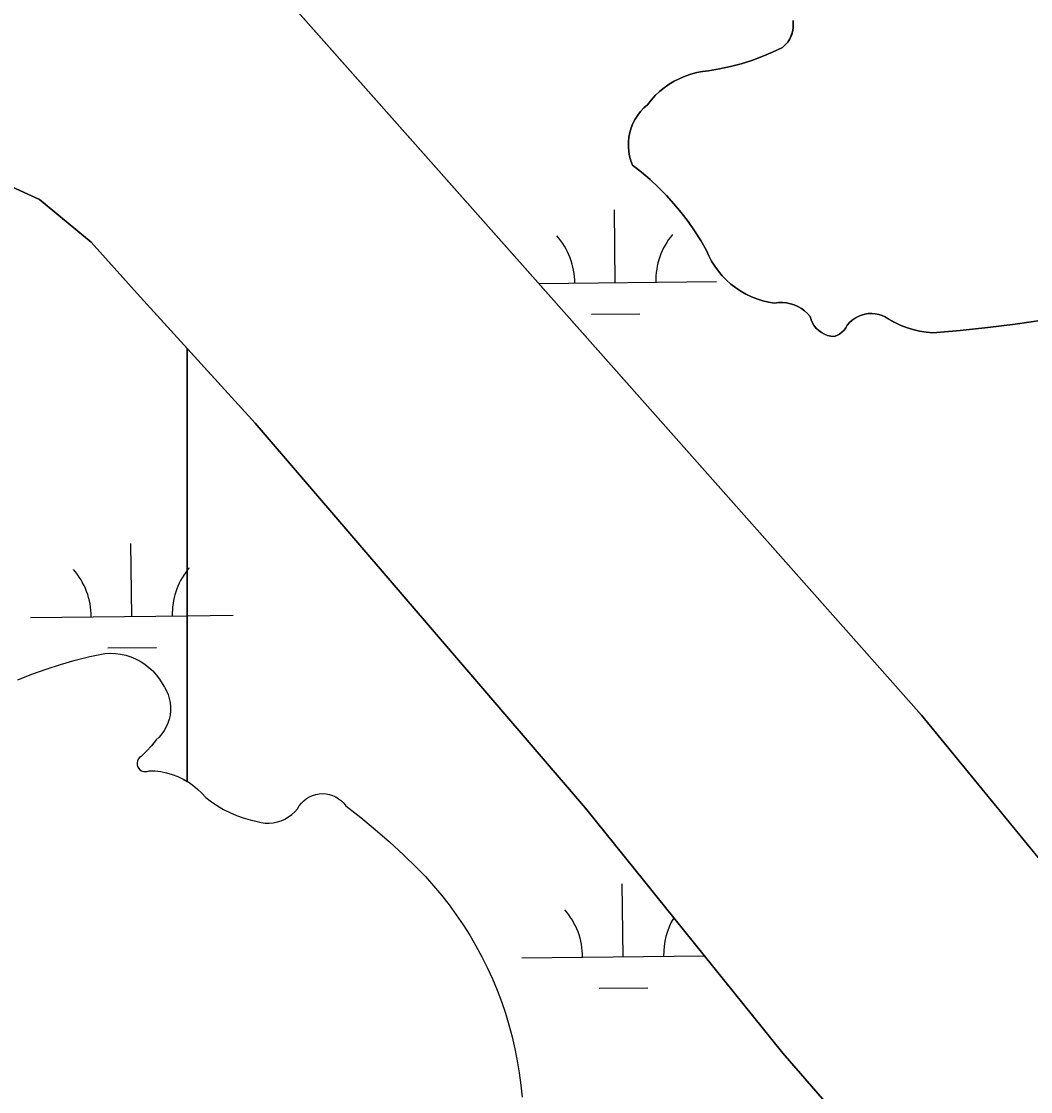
# Model space of a CAD drawing. Extents: x 3684037 to 3722149, y 433263 to 459021.
# Drawn here: x 3712712 to 3713210, y 455976 to 456504 of the extents above; entities that cross this region are included whole.
import ezdxf

# ---------------------------------------------------------------- set-up
doc = ezdxf.new("R2010")
doc.units = 0
doc.layers.add('V-TOPO-SHOR', color=7, linetype='Continuous')
doc.layers.add('V-WETL-SWMP', color=7, linetype='Continuous')

msp = doc.modelspace()

# ---------------------------------------------------------------- linework, layer by layer
at = {"layer": 'V-TOPO-SHOR'}
msp.add_line((3712701.13, 456425.28), (3712720.52, 456416.35), dxfattribs=at)
for points in [[(3712838.24, 456519.74), (3712841.34, 456516.45), (3713155.6, 456161.86), (3713291.2, 455996.29), (3713307.2, 455984.21), (3713317.37, 455982.39), (3713327.56, 455982.27), (3713337.77, 455983.84), (3713346.31, 455987.14), (3713353.14, 455990.45), (3713359.15, 455995.48), (3713422.83, 456064.36), (3713526.07, 456173.54), (3713666.97, 456306.05), (3713812.09, 456436.81), (3713898.07, 456523.26), (3714067.15, 456668.17), (3714214.94, 456809.09), (3714388.33, 456959.89)], [(3713100.8, 456358.52), (3713099.49, 456360.02), (3713098.03, 456361.35), (3713096.44, 456362.53), (3713094.72, 456363.52), (3713092.91, 456364.31), (3713091.02, 456364.91), (3713089.07, 456365.29), (3713087.1, 456365.46), (3713085.12, 456365.42), (3713083.15, 456365.15), (3713080.22, 456365.64), (3713077.33, 456366.33), (3713074.5, 456367.23), (3713071.73, 456368.32), (3713069.05, 456369.61), (3713066.47, 456371.08), (3713064, 456372.73), (3713061.65, 456374.55), (3713059.43, 456376.54), (3713057.37, 456378.67), (3713055.45, 456380.95), (3713053.71, 456383.36), (3713052.14, 456385.88), (3713050.75, 456388.51), (3713049.55, 456391.23), (3713046.74, 456396.08), (3713043.73, 456400.8), (3713040.52, 456405.4), (3713037.12, 456409.85), (3713033.54, 456414.16), (3713029.78, 456418.32), (3713025.84, 456422.3), (3713021.74, 456426.12), (3713017.48, 456429.77), (3713013.08, 456433.23), (3713012.25, 456435.43), (3713011.63, 456437.71), (3713011.22, 456440.03), (3713011.03, 456442.38), (3713011.06, 456444.74), (3713011.31, 456447.08), (3713011.77, 456449.39), (3713012.44, 456451.66), (3713013.31, 456453.84), (3713014.39, 456455.94), (3713015.65, 456457.93), (3713017.1, 456459.79), (3713018.7, 456461.52), (3713020.46, 456463.08), (3713022.31, 456465.41), (3713024.31, 456467.59), (3713026.46, 456469.62), (3713028.76, 456471.5), (3713031.18, 456473.21), (3713033.72, 456474.74), (3713036.36, 456476.08), (3713039.09, 456477.24), (3713041.89, 456478.19), (3713044.76, 456478.95), (3713047.67, 456479.49), (3713050.61, 456479.84), (3713056.02, 456480.76), (3713061.39, 456481.92), (3713066.69, 456483.33), (3713071.93, 456484.98), (3713077.09, 456486.86), (3713082.15, 456488.97), (3713087.12, 456491.31), (3713088.48, 456492.6), (3713089.67, 456494.04), (3713090.67, 456495.63), (3713091.45, 456497.33), (3713092.02, 456499.12), (3713092.34, 456500.96), (3713092.43, 456502.84), (3713092.28, 456504.7)], [(3712720.52, 456416.35), (3712746.02, 456395.28), (3712768.65, 456369.95), (3712826.91, 456305.97), (3712989.83, 456115.87), (3713087.33, 455994.93), (3713124.19, 455952.44), (3713169.07, 455905.18), (3713178.71, 455895.3), (3713185, 455889.57), (3713189.76, 455885.27), (3713194.8, 455881.11), (3713199.42, 455877.24), (3713203.89, 455872.52), (3713206.25, 455868.95), (3713208.03, 455863.84), (3713209.24, 455859.02), (3713208.91, 455854.49), (3713207.72, 455850.41), (3713206.41, 455846.89), (3713204.62, 455843.92)], [(3713215.37, 456356.84), (3713201.89, 456354.82), (3713188.36, 456353.08), (3713174.8, 456351.63), (3713161.21, 456350.46), (3713157.9, 456350.78), (3713154.63, 456351.33), (3713151.4, 456352.11), (3713148.24, 456353.12), (3713145.16, 456354.35), (3713142.17, 456355.8), (3713139.29, 456357.45), (3713137.81, 456358.35), (3713136.23, 456359.08), (3713134.58, 456359.61), (3713132.89, 456359.96), (3713131.16, 456360.1), (3713129.42, 456360.03), (3713127.71, 456359.77), (3713126.04, 456359.31), (3713124.43, 456358.65), (3713122.91, 456357.81), (3713121.5, 456356.81), (3713120.22, 456355.64), (3713119.08, 456354.33), (3713118.36, 456353.03), (3713117.46, 456351.85), (3713116.41, 456350.81), (3713115.21, 456349.93), (3713113.91, 456349.23), (3713112.51, 456348.73), (3713110.88, 456348.89), (3713109.28, 456349.27), (3713107.74, 456349.85), (3713106.3, 456350.64), (3713104.97, 456351.61), (3713103.78, 456352.74), (3713102.75, 456354.03), (3713101.9, 456355.43), (3713101.25, 456356.94), (3713100.8, 456358.52)], [(3712709.74, 456179.3), (3712716.72, 456182.04), (3712723.78, 456184.55), (3712730.92, 456186.83), (3712738.12, 456188.89), (3712745.39, 456190.71), (3712752.71, 456192.3), (3712755.31, 456192.43), (3712757.91, 456192.32), (3712760.48, 456191.98), (3712763.02, 456191.42), (3712765.5, 456190.63), (3712767.9, 456189.62), (3712770.21, 456188.42), (3712772.39, 456187), (3712774.44, 456185.4), (3712776.34, 456183.63), (3712778.08, 456181.69), (3712779.63, 456179.61), (3712781, 456177.4), (3712782.16, 456175.7), (3712783.15, 456173.9), (3712783.94, 456172.01), (3712784.54, 456170.04), (3712784.95, 456168.03), (3712785.14, 456165.99), (3712785.13, 456163.93), (3712784.91, 456161.9), (3712784.49, 456159.89), (3712783.86, 456157.93), (3712783.04, 456156.05), (3712782.04, 456154.26), (3712780.86, 456152.58), (3712779.51, 456151.03), (3712778.02, 456149.62), (3712775.72, 456146.74), (3712773.26, 456144.01)], [(3712773.26, 456144.01), (3712770.64, 456141.43), (3712769.86, 456140.86), (3712769.25, 456140.12), (3712768.83, 456139.26), (3712768.62, 456138.33), (3712768.65, 456137.36), (3712768.9, 456136.44), (3712769.37, 456135.6), (3712770.02, 456134.9), (3712770.82, 456134.37), (3712771.73, 456134.04), (3712772.68, 456133.95), (3712773.63, 456134.08), (3712774.53, 456134.43), (3712777.43, 456134.32), (3712780.32, 456133.97), (3712783.17, 456133.39), (3712785.96, 456132.58), (3712788.68, 456131.55), (3712791.31, 456130.31), (3712793.83, 456128.85), (3712796.22, 456127.21), (3712798.48, 456125.37), (3712800.58, 456123.36), (3712802.51, 456121.18), (3712805.32, 456119.05), (3712808.26, 456117.09), (3712811.31, 456115.3), (3712814.46, 456113.71), (3712817.7, 456112.3), (3712821.03, 456111.1), (3712824.41, 456110.09), (3712827.86, 456109.29), (3712829.82, 456108.82), (3712831.83, 456108.56), (3712833.85, 456108.52), (3712835.86, 456108.71), (3712837.84, 456109.11), (3712839.77, 456109.73), (3712841.62, 456110.55), (3712843.36, 456111.57), (3712844.99, 456112.77), (3712846.47, 456114.15), (3712847.8, 456115.67), (3712848.67, 456117.11), (3712849.72, 456118.44), (3712850.91, 456119.62), (3712852.24, 456120.66), (3712853.69, 456121.53), (3712855.23, 456122.21), (3712856.84, 456122.71), (3712858.5, 456123.01), (3712860.18, 456123.11), (3712861.86, 456123), (3712863.52, 456122.69), (3712865.13, 456122.18), (3712866.66, 456121.49), (3712868.1, 456120.61), (3712869.43, 456119.57), (3712870.61, 456118.37), (3712871.65, 456117.04), (3712878.97, 456111.29), (3712886.14, 456105.36), (3712893.16, 456099.25), (3712900.01, 456092.96), (3712906.7, 456086.49), (3712910.9, 456082.12), (3712914.94, 456077.61), (3712918.82, 456072.97), (3712922.55, 456068.2), (3712926.12, 456063.31), (3712929.52, 456058.3), (3712932.76, 456053.18), (3712935.82, 456047.96), (3712938.7, 456042.63), (3712941.41, 456037.21), (3712943.93, 456031.71), (3712946.26, 456026.12), (3712948.41, 456020.46), (3712950.37, 456014.73), (3712952.13, 456008.94), (3712953.7, 456003.09), (3712955.08, 455997.19), (3712956.25, 455991.25), (3712957.23, 455985.28), (3712958, 455979.27), (3712958.58, 455973.24)]]:
    msp.add_lwpolyline(points, dxfattribs=at)
at = {"layer": 'V-WETL-SWMP'}
for p, q in [((3713155.6, 456161.86), (3712841.34, 456516.45)), ((3713092.34, 456500.96), (3713092.02, 456499.12)), ((3713092.28, 456504.7), (3713092.43, 456502.84)), ((3713092.43, 456502.84), (3713092.34, 456500.96)), ((3713090.67, 456495.63), (3713089.67, 456494.04)), ((3713091.46, 456497.33), (3713090.67, 456495.63)), ((3713092.02, 456499.12), (3713091.46, 456497.33)), ((3713087.12, 456491.31), (3713082.15, 456488.97)), ((3713088.48, 456492.6), (3713087.12, 456491.31)), ((3713089.67, 456494.04), (3713088.48, 456492.6)), ((3713071.93, 456484.98), (3713066.7, 456483.33)), ((3713077.09, 456486.86), (3713071.93, 456484.98)), ((3713082.15, 456488.97), (3713077.09, 456486.86)), ((3713047.67, 456479.5), (3713044.76, 456478.95)), ((3713050.62, 456479.84), (3713047.67, 456479.5)), ((3713056.03, 456480.76), (3713050.62, 456479.84)), ((3713061.39, 456481.92), (3713056.03, 456480.76)), ((3713066.7, 456483.33), (3713061.39, 456481.92)), ((3713033.72, 456474.74), (3713031.18, 456473.21)), ((3713036.36, 456476.08), (3713033.72, 456474.74)), ((3713039.09, 456477.24), (3713036.36, 456476.08)), ((3713041.89, 456478.19), (3713039.09, 456477.24)), ((3713044.76, 456478.95), (3713041.89, 456478.19)), ((3713026.47, 456469.62), (3713024.31, 456467.59)), ((3713028.76, 456471.5), (3713026.47, 456469.62)), ((3713031.18, 456473.21), (3713028.76, 456471.5)), ((3713022.31, 456465.41), (3713020.47, 456463.09)), ((3713024.31, 456467.59), (3713022.31, 456465.41)), ((3713017.1, 456459.8), (3713015.65, 456457.93)), ((3713018.71, 456461.52), (3713017.1, 456459.8)), ((3713020.47, 456463.09), (3713018.71, 456461.52)), ((3713013.32, 456453.84), (3713012.44, 456451.66)), ((3713014.39, 456455.94), (3713013.32, 456453.84)), ((3713015.65, 456457.93), (3713014.39, 456455.94)), ((3713011.77, 456449.4), (3713011.31, 456447.08)), ((3713012.44, 456451.66), (3713011.77, 456449.4)), ((3713011.06, 456444.74), (3713011.03, 456442.38)), ((3713011.03, 456442.38), (3713011.23, 456440.03)), ((3713011.31, 456447.08), (3713011.06, 456444.74)), ((3713011.23, 456440.03), (3713011.63, 456437.71)), ((3713011.63, 456437.71), (3713012.25, 456435.44)), ((3713012.25, 456435.44), (3713013.08, 456433.23)), ((3713013.08, 456433.23), (3713017.49, 456429.77)), ((3713017.49, 456429.77), (3713021.74, 456426.13)), ((3713021.74, 456426.13), (3713025.84, 456422.31)), ((3713025.84, 456422.31), (3713029.78, 456418.32)), ((3713029.78, 456418.32), (3713033.54, 456414.16)), ((3713004.6, 456375.24), (3713004.18, 456411.24)), ((3713033.54, 456414.16), (3713037.13, 456409.86)), ((3713037.13, 456409.86), (3713040.53, 456405.4)), ((3713040.53, 456405.4), (3713043.73, 456400.8)), ((3713043.73, 456400.8), (3713046.74, 456396.08)), ((3713046.74, 456396.08), (3713049.55, 456391.23)), ((3713049.55, 456391.23), (3713050.75, 456388.51)), ((3713050.75, 456388.51), (3713052.14, 456385.88)), ((3713052.14, 456385.88), (3713053.71, 456383.36)), ((3713053.71, 456383.36), (3713055.45, 456380.95)), ((3713055.45, 456380.95), (3713057.37, 456378.67)), ((3712966.88, 456374.8), (3713054.59, 456375.82)), ((3713057.37, 456378.67), (3713059.43, 456376.54)), ((3713059.43, 456376.54), (3713061.65, 456374.55)), ((3713061.65, 456374.55), (3713064, 456372.73)), ((3713064, 456372.73), (3713066.47, 456371.08)), ((3713066.47, 456371.08), (3713069.05, 456369.61)), ((3713069.05, 456369.61), (3713071.73, 456368.32)), ((3713071.73, 456368.32), (3713074.5, 456367.23)), ((3713074.5, 456367.23), (3713077.33, 456366.33)), ((3713077.33, 456366.33), (3713080.22, 456365.64)), ((3713080.22, 456365.64), (3713083.16, 456365.15)), ((3713083.16, 456365.15), (3713085.12, 456365.42)), ((3713085.12, 456365.42), (3713087.1, 456365.46)), ((3713087.1, 456365.46), (3713089.07, 456365.29)), ((3713089.07, 456365.29), (3713091.02, 456364.91)), ((3713091.02, 456364.91), (3713092.91, 456364.31)), ((3713092.91, 456364.31), (3713094.72, 456363.52)), ((3713094.72, 456363.52), (3713096.44, 456362.53)), ((3712992.78, 456359.67), (3713016.77, 456359.95)), ((3713096.44, 456362.53), (3713098.03, 456361.35)), ((3713098.03, 456361.35), (3713099.49, 456360.02)), ((3713099.49, 456360.02), (3713100.8, 456358.52)), ((3713100.8, 456358.52), (3713101.25, 456356.94)), ((3713121.51, 456356.81), (3713122.92, 456357.82)), ((3713122.92, 456357.82), (3713124.43, 456358.65)), ((3713124.43, 456358.65), (3713126.04, 456359.31)), ((3713126.04, 456359.31), (3713127.71, 456359.77)), ((3713127.71, 456359.77), (3713129.43, 456360.03)), ((3713129.43, 456360.03), (3713131.16, 456360.1)), ((3713131.16, 456360.1), (3713132.89, 456359.96)), ((3713132.89, 456359.96), (3713134.59, 456359.62)), ((3713134.59, 456359.62), (3713136.24, 456359.08)), ((3713136.24, 456359.08), (3713137.81, 456358.35)), ((3713137.81, 456358.35), (3713142.17, 456355.8)), ((3713101.25, 456356.94), (3713101.91, 456355.44)), ((3713101.91, 456355.44), (3713102.75, 456354.03)), ((3713102.75, 456354.03), (3713103.78, 456352.75)), ((3713103.78, 456352.75), (3713104.97, 456351.61)), ((3713117.47, 456351.86), (3713118.36, 456353.04)), ((3713118.36, 456353.04), (3713119.08, 456354.33)), ((3713119.08, 456354.33), (3713120.22, 456355.64)), ((3713120.22, 456355.64), (3713121.51, 456356.81)), ((3713142.17, 456355.8), (3713145.16, 456354.35)), ((3713145.16, 456354.35), (3713148.24, 456353.12)), ((3713148.24, 456353.12), (3713151.4, 456352.11)), ((3713174.8, 456351.63), (3713188.36, 456353.08)), ((3713188.36, 456353.08), (3713201.89, 456354.82)), ((3713201.89, 456354.82), (3713215.37, 456356.84)), ((3713104.97, 456351.61), (3713106.3, 456350.64)), ((3713106.3, 456350.64), (3713107.74, 456349.86)), ((3713107.74, 456349.86), (3713109.28, 456349.27)), ((3713109.28, 456349.27), (3713110.88, 456348.89)), ((3713110.88, 456348.89), (3713112.51, 456348.73)), ((3713112.51, 456348.73), (3713113.91, 456349.24)), ((3713113.91, 456349.24), (3713115.21, 456349.94)), ((3713115.21, 456349.94), (3713116.41, 456350.82)), ((3713116.41, 456350.82), (3713117.47, 456351.86)), ((3713151.4, 456352.11), (3713154.63, 456351.33)), ((3713154.63, 456351.33), (3713157.9, 456350.78)), ((3713157.9, 456350.78), (3713161.21, 456350.46)), ((3713161.21, 456350.46), (3713174.8, 456351.63)), ((3712766.01, 456210.59), (3712765.59, 456246.59)), ((3712716.02, 456210.01), (3712793.4, 456210.91)), ((3712793.4, 456210.91), (3712816.01, 456211.17)), ((3712754.19, 456195.02), (3712778.19, 456195.3)), ((3713291.2, 455996.3), (3713155.6, 456161.86)), ((3713008.46, 456042.59), (3713008.04, 456078.59)), ((3712958.46, 456042.01), (3713048.53, 456043.05)), ((3712996.64, 456027.02), (3713020.64, 456027.3))]:
    msp.add_line(p, q, dxfattribs=at)
for points in [[(3712793.4, 456342.78), (3712768.65, 456369.95), (3712746.02, 456395.28), (3712720.52, 456416.35), (3712701.13, 456425.28), (3712681.85, 456433.57), (3712667.76, 456437.98), (3712657.62, 456441.08), (3712649.28, 456441.6), (3712643.33, 456440.97), (3712625.58, 456434.53), (3712335.2, 456295.49), (3712226.93, 456241.64), (3712061.17, 456158.78)], [(3712770.82, 456134.37), (3712771.73, 456134.04), (3712772.68, 456133.95), (3712773.63, 456134.08), (3712774.53, 456134.43), (3712777.43, 456134.32), (3712780.32, 456133.97), (3712783.17, 456133.39), (3712785.96, 456132.58), (3712788.68, 456131.55), (3712791.31, 456130.31), (3712793.4, 456129.1), (3712793.4, 456342.78)], [(3712793.4, 456342.78), (3712793.4, 456129.1), (3712793.83, 456128.85), (3712796.22, 456127.21), (3712798.48, 456125.37), (3712800.58, 456123.36), (3712802.51, 456121.19), (3712805.32, 456119.05), (3712808.26, 456117.09), (3712811.31, 456115.3), (3712814.46, 456113.71), (3712817.71, 456112.3), (3712821.03, 456111.1), (3712824.41, 456110.09), (3712829.82, 456108.82), (3712831.83, 456108.56), (3712833.85, 456108.52), (3712835.86, 456108.71), (3712837.84, 456109.11), (3712839.77, 456109.73), (3712841.62, 456110.55), (3712843.36, 456111.57), (3712844.99, 456112.77), (3712846.47, 456114.15), (3712847.8, 456115.67), (3712848.67, 456117.11), (3712849.72, 456118.44), (3712850.91, 456119.62), (3712852.24, 456120.66), (3712853.69, 456121.53), (3712855.23, 456122.21), (3712856.84, 456122.71), (3712858.5, 456123.01), (3712860.18, 456123.11), (3712861.86, 456123), (3712863.52, 456122.69), (3712865.13, 456122.18), (3712866.66, 456121.49), (3712868.1, 456120.61), (3712869.43, 456119.57), (3712870.61, 456118.37), (3712871.65, 456117.04), (3712878.97, 456111.3), (3712886.14, 456105.36), (3712893.16, 456099.25), (3712900.01, 456092.96), (3712906.71, 456086.49), (3712910.89, 456082.12), (3712914.94, 456077.61), (3712918.82, 456072.97), (3712922.55, 456068.2), (3712926.12, 456063.31), (3712929.52, 456058.3), (3712932.76, 456053.18), (3712935.82, 456047.96), (3712938.7, 456042.63), (3712941.41, 456037.21), (3712943.93, 456031.71), (3712946.26, 456026.12), (3712948.41, 456020.46), (3712950.37, 456014.73), (3712952.13, 456008.94), (3712953.7, 456003.09), (3712955.08, 455997.19), (3712956.25, 455991.25), (3712957.23, 455985.28), (3712958, 455979.27), (3712958.58, 455973.24)], [(3713199.42, 455877.24), (3713194.8, 455881.11), (3713189.76, 455885.27), (3713185, 455889.57), (3713178.71, 455895.31), (3713169.07, 455905.18), (3713124.19, 455952.44), (3713087.33, 455994.93), (3712989.83, 456115.87), (3712826.92, 456305.97), (3712793.4, 456342.78)], [(3712709.74, 456179.3), (3712716.72, 456182.04), (3712723.78, 456184.55), (3712730.92, 456186.83), (3712738.12, 456188.89), (3712745.39, 456190.71), (3712752.71, 456192.3), (3712755.31, 456192.43), (3712757.91, 456192.32), (3712760.49, 456191.98), (3712763.02, 456191.42), (3712765.5, 456190.63), (3712767.9, 456189.63), (3712770.21, 456188.41), (3712772.39, 456187), (3712774.44, 456185.4), (3712776.34, 456183.63), (3712778.08, 456181.69), (3712779.64, 456179.61), (3712782.16, 456175.7), (3712783.15, 456173.9), (3712783.94, 456172.01), (3712784.54, 456170.04), (3712784.95, 456168.03), (3712785.14, 456165.99), (3712785.13, 456163.94), (3712784.91, 456161.9), (3712784.48, 456159.89), (3712783.86, 456157.93), (3712783.04, 456156.05), (3712782.04, 456154.26), (3712780.86, 456152.58), (3712779.51, 456151.03), (3712778.02, 456149.62), (3712775.73, 456146.74), (3712773.26, 456144.01), (3712770.64, 456141.43), (3712769.86, 456140.86), (3712769.25, 456140.12), (3712768.83, 456139.26), (3712768.62, 456138.33), (3712768.65, 456137.36), (3712768.9, 456136.44), (3712769.37, 456135.6), (3712770.02, 456134.9), (3712770.82, 456134.37)]]:
    msp.add_lwpolyline(points, dxfattribs=at)
for centre, start, end in [((3712949.35, 456375.07), 359.8949, 41.4385), ((3713059.83, 456376.36), 139.8949, 181.4385), ((3712710.77, 456210.42), 359.8949, 41.4385), ((3712821.25, 456211.71), 142.1998, 181.4385), ((3712821.25, 456211.71), 139.8949, 142.2069), ((3712953.21, 456042.42), 359.8949, 41.4385), ((3713063.69, 456043.71), 149.1433, 181.4385)]:
    msp.add_arc(centre, 35.25, start, end, dxfattribs=at)

doc.saveas('drawing.dxf')
